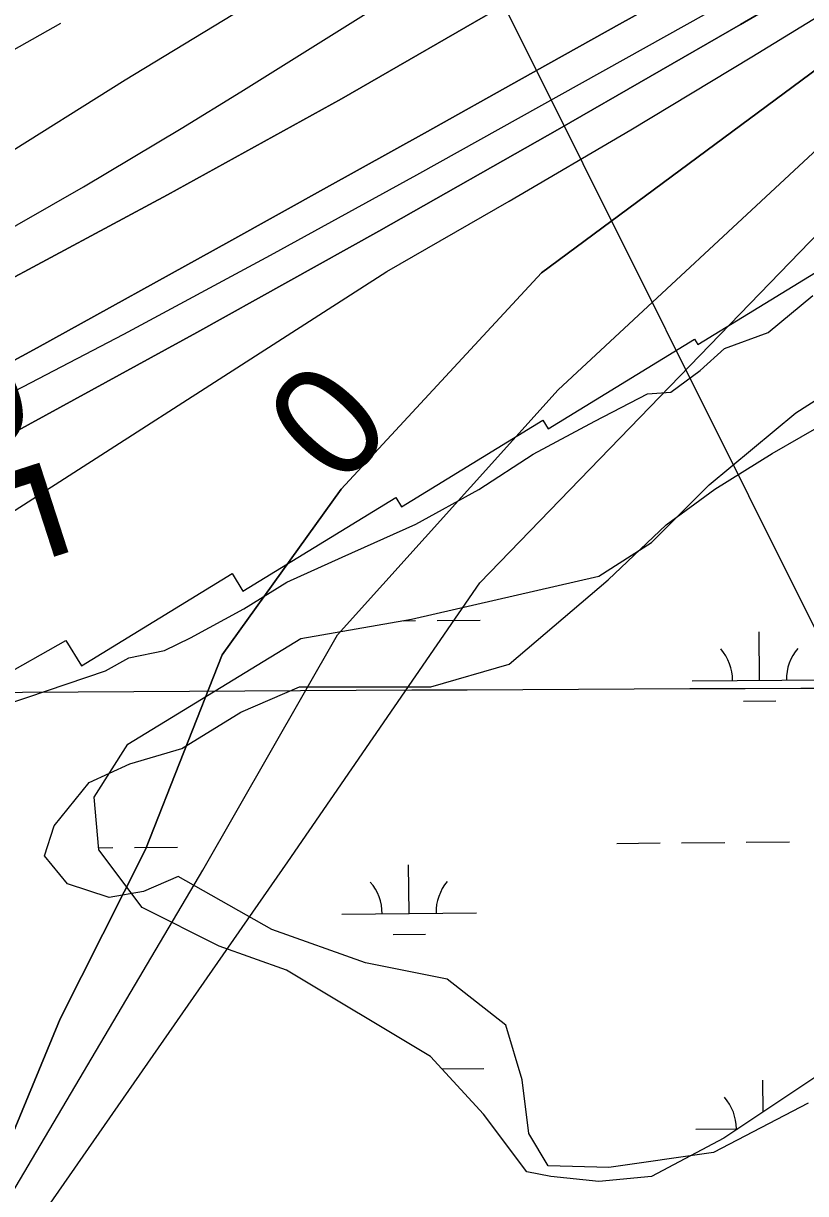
# Model space of a CAD drawing. Extents: x 3567028 to 3605064, y 510945 to 536587.
# Drawn here: x 3601533 to 3602113, y 522300 to 523169 of the extents above; entities that cross this region are included whole.
import ezdxf

# ---------------------------------------------------------------- set-up
doc = ezdxf.new("R2010")
doc.units = 0
for name, color, linetype in [('V-CHAN-NAID', 7, 'Continuous'), ('V-GRID-MAJR', 7, 'Continuous'), ('V-RIVR-EDGE', 7, 'Continuous'), ('V-RIVR-RANG', 7, 'Continuous'), ('V-RRAP-RVMT', 7, 'Continuous'), ('V-SITE-VEGE', 7, 'Continuous'), ('V-TOPO-DPTH', 7, 'Continuous'), ('V-TOPO-MAJR', 7, 'Continuous'), ('V-TOPO-MAJR-IDEN', 7, 'Continuous'), ('V-TOPO-MINR', 7, 'Continuous'), ('V-TOPO-WATR', 7, 'Continuous'), ('V-WETL-SWMP', 7, 'Continuous')]:
    doc.layers.add(name, color=color, linetype=linetype)

msp = doc.modelspace()

# ---------------------------------------------------------------- linework, layer by layer
at = {"layer": 'V-GRID-MAJR'}
msp.add_spline([(3571178.42, 522409.74700000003), (3576457.305, 522452.36100000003), (3581736.185, 522495.743), (3587015.058, 522539.892), (3592293.9250000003, 522584.81), (3597572.785, 522630.495), (3602851.6380000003, 522676.94800000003), (3602851.639, 522676.94800000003)], degree=3, dxfattribs=at)
at = {"layer": 'V-RIVR-EDGE'}
msp.add_lwpolyline([(3601488.8434121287, 522653.2588912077), (3601535.707198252, 522668.75150297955), (3601593.3871886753, 522688.4196558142), (3601610.8203053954, 522697.98177484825), (3601637.2478755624, 522703.319366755), (3601656.4819611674, 522712.8770325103), (3601696.1567160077, 522734.390687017), (3601728.022819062, 522754.12267017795), (3601768.890797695, 522772.63174102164), (3601823.5810487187, 522797.10989968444), (3601870.4700700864, 522822.8080018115), (3601910.757023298, 522849.12275558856), (3601956.4424298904, 522873.62318064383), (3601995.513892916, 522893.9376736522), (3602012.9262276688, 522895.0952712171), (3602034.57793381, 522911.2505518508), (3602052.62770218, 522927.41473904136), (3602085.074830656, 522939.341039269), (3602118.1608771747, 522966.87425208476)], dxfattribs=at)
at = {"layer": 'V-RIVR-RANG'}
msp.add_line((3602292.6299999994, 522372.7200999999), (3601631.9992999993, 523698.21170000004), dxfattribs=at)
at = {"layer": 'V-RRAP-RVMT'}
for p, q in [((3602032.8440000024, 522930.49400000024), (3602165.9560000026, 523012.13800000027)), ((3601921.8290000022, 522867.875), (3602030.411000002, 522934.492)), ((3602030.411000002, 522934.49200000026), (3602032.8440000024, 522930.49400000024)), ((3601813.0690000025, 522810.04600000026), (3601917.9340000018, 522874.298)), ((3601917.9340000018, 522874.298), (3601921.8290000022, 522867.875)), ((3601695.3510000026, 522747.455), (3601808.8260000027, 522817.011)), ((3601808.8260000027, 522817.01100000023), (3601813.0690000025, 522810.04600000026)), ((3601575.5080000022, 522691.946), (3601687.385000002, 522760.478)), ((3601687.385000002, 522760.47800000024), (3601695.3510000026, 522747.455)), ((3601458.2860000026, 522651.14), (3601563.9410000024, 522710.831)), ((3601563.9410000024, 522710.831), (3601575.5080000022, 522691.946))]:
    msp.add_line(p, q, dxfattribs=at)
at = {"layer": 'V-SITE-VEGE'}
for p, q in [((3602087.894, 522849.66000000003), (3602130.917, 522874.219)), ((3602045.501, 522823.202), (3602087.894, 522849.66000000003)), ((3602009.4250000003, 522796.731), (3602045.501, 522823.202)), ((3601966.372, 522755.739), (3602009.4250000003, 522796.731)), ((3601892.9390000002, 522693.32), (3601966.372, 522755.739)), ((3601834.768, 522676.374), (3601892.9390000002, 522693.32)), ((3601693.804, 522657.697), (3601737.4450000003, 522676.56700000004)), ((3601737.4450000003, 522676.56700000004), (3601834.768, 522676.374)), ((3601650.145, 522630.61), (3601693.804, 522657.697)), ((3601611.573, 522619.30900000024), (3601650.145, 522630.6100000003)), ((3601581.211, 522605.467), (3601611.573, 522619.3089999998)), ((3601555.236, 522573.288), (3601581.211, 522605.467)), ((3601548.24, 522551.184), (3601555.236, 522573.288)), ((3601565.261, 522530.297), (3601548.24, 522551.184)), ((3601647.429, 522535.82), (3601621.495, 522524.49700000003)), ((3601716.864, 522496.501), (3601647.429, 522535.82)), ((3601596.208, 522520.124), (3601565.261, 522530.297)), ((3601621.495, 522524.49700000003), (3601596.208, 522520.124)), ((3601786.33, 522471.716), (3601716.864, 522496.501)), ((3601846.9760000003, 522459.586), (3601786.33, 522471.716)), ((3601890.512, 522425.376), (3601846.9760000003, 522459.58600000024)), ((3601902.438, 522384.907), (3601890.512, 522425.376)), ((3601907.414, 522345.08400000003), (3601902.438, 522384.907)), ((3602114.742, 522367.42100000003), (3602044.522, 522330.908)), ((3601921.9020000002, 522321.042), (3601907.414, 522345.08400000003)), ((3602044.522, 522330.9080000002), (3601966.767, 522319.689)), ((3601966.767, 522319.689), (3601921.9020000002, 522321.042))]:
    msp.add_line(p, q, dxfattribs=at)
at = {"layer": 'V-TOPO-DPTH'}
for points in [[(3599923.764365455, 522353.82657799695), (3600784.2900860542, 522638.73586575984), (3600845.002862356, 522659.684330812), (3600905.336621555, 522681.6353035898), (3600965.1018551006, 522705.090037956), (3601024.488071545, 522729.5472800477), (3601078.4434655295, 522752.5623665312), (3601110.390295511, 522766.6385058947), (3601142.101412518, 522781.21195786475), (3601173.458960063, 522796.5313787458), (3601204.580794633, 522812.3481122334), (3601509.23421999, 522971.74151499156), (3601639.350992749, 523041.4583482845), (3601768.513918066, 523112.86121111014), (3601896.2460722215, 523186.79311823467), (3602023.024378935, 523262.41105489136), (3602273.1905108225, 523414.983826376), (3602274.1667503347, 523415.5857372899), (3602277.0677219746, 523417.43535312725), (3602841.786062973, 523787.4160057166), (3602842.207549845, 523739.91155894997)], [(3602841.786062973, 523787.4160057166), (3602277.0677219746, 523417.43535312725), (3602274.1667503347, 523415.5857372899), (3602273.1905108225, 523414.983826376), (3602023.024378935, 523262.41105489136), (3601896.2460722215, 523186.79311823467), (3601768.513918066, 523112.86121111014), (3601639.350992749, 523041.4583482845), (3601509.23421999, 522971.74151499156), (3601204.580794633, 522812.3481122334), (3601173.458960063, 522796.5313787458), (3601142.101412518, 522781.21195786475), (3601110.390295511, 522766.6385058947), (3601078.4434655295, 522752.5623665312), (3601024.488071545, 522729.5472800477), (3600965.1018551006, 522705.090037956), (3600905.336621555, 522681.6353035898), (3600845.002862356, 522659.684330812), (3600784.2900860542, 522638.73586575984), (3599923.764365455, 522353.82657799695)], [(3601483.4515659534, 522263.91945797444), (3601515.658016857, 522323.3956104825), (3601559.904139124, 522430.1408315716), (3601623.046275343, 522555.69602748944), (3601679.9519094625, 522700.1233437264), (3601768.2203448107, 522823.1021829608), (3601916.900072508, 522983.6450409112), (3602122.5488153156, 523136.13582275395), (3602169.8011452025, 523164.54461862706), (3602216.603696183, 523193.68846161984), (3602263.106394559, 523223.32233602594), (3602307.2969912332, 523251.970894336), (3602331.2957086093, 523267.9098213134), (3602355.0498164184, 523284.1971520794), (3602378.437009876, 523301.00708852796), (3602401.579593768, 523318.16542876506), (3602842.978024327, 523653.0738268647), (3602842.5103724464, 523705.781385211)], [(3602842.978024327, 523653.0738268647), (3602401.579593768, 523318.16542876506), (3602378.437009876, 523301.00708852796), (3602355.0498164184, 523284.1971520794), (3602331.2957086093, 523267.9098213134), (3602307.2969912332, 523251.970894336), (3602263.106394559, 523223.32233602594), (3602216.603696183, 523193.68846161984), (3602169.8011452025, 523164.54461862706), (3602122.5488153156, 523136.13582275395), (3601916.900072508, 522983.6450409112), (3601768.2203448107, 522823.1021829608), (3601679.9519094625, 522700.1233437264), (3601623.046275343, 522555.69602748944), (3601559.904139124, 522430.1408315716), (3601515.658016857, 522323.3956104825), (3601483.4515659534, 522263.91945797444)], [(3601498.8234409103, 522229.9457062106), (3601536.8901001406, 522270.54435176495), (3601728.5810835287, 522546.6352772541), (3601871.0926952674, 522753.7065786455), (3602138.1812268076, 523029.6110676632), (3602424.2686528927, 523238.3830568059), (3602607.681577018, 523379.8168159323), (3602713.131726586, 523461.8501815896), (3602818.1102123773, 523544.47757598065), (3602843.7592724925, 523565.0218272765), (3602842.978024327, 523653.0738268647)], [(3602322.0243552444, 523317.8325765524), (3602064.417769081, 523167.8353023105), (3601930.557425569, 523090.72715744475), (3601796.225957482, 523014.4578973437), (3601661.1878025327, 522939.4469643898), (3601525.678523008, 522865.27491620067), (3601248.355507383, 522715.15939420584), (3601213.6215682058, 522697.09854795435), (3601178.5175117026, 522679.8224397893), (3601142.8582792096, 522663.7234387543), (3601106.8289293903, 522648.4091758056), (3601078.776584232, 522637.0328307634), (3601028.226720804, 522617.2193089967), (3600977.3891680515, 522598.2032415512), (3600926.120081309, 522580.3833555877), (3600874.563305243, 522563.3609239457), (3599936.6056853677, 522265.8182492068)], [(3602322.0243552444, 523317.8325765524), (3602064.417769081, 523167.8353023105), (3601930.557425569, 523090.72715744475), (3601796.225957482, 523014.4578973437), (3601661.1878025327, 522939.4469643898), (3601525.678523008, 522865.27491620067), (3601248.355507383, 522715.15939420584), (3601213.6215682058, 522697.09854795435), (3601178.5175117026, 522679.8224397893), (3601142.8582792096, 522663.7234387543), (3601106.8289293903, 522648.4091758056), (3601078.776584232, 522637.0328307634), (3601028.226720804, 522617.2193089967), (3600977.3891680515, 522598.2032415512), (3600926.120081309, 522580.3833555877), (3600874.563305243, 522563.3609239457), (3599936.6056853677, 522265.8182492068)], [(3600220.8276950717, 522382.1986775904), (3601141.0733782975, 522727.4767850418), (3601149.649195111, 522730.8267396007), (3601158.160171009, 522734.3284574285), (3601166.573885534, 522738.0578201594), (3601174.9227591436, 522741.9389461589), (3601287.7089012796, 522796.2266059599), (3601352.12037959, 522827.9106539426), (3601416.1564394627, 522860.3209827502), (3601479.6293716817, 522893.82073279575), (3601542.7268854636, 522928.04676366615), (3601684.8955963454, 523006.7429997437), (3601757.4551698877, 523046.9836831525), (3601829.9716166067, 523087.3017886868), (3601902.4233730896, 523127.7360274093), (3601974.832002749, 523168.2476882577), (3602023.854918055, 523195.7269426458)], [(3602023.854918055, 523195.7269426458), (3601974.832002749, 523168.2476882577), (3601902.4233730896, 523127.7360274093), (3601829.9716166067, 523087.3017886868), (3601757.4551698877, 523046.9836831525), (3601684.8955963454, 523006.7429997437), (3601542.7268854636, 522928.04676366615), (3601479.6293716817, 522893.82073279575), (3601416.1564394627, 522860.3209827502), (3601352.12037959, 522827.9106539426), (3601287.7089012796, 522796.2266059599), (3601174.9227591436, 522741.9389461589), (3601166.573885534, 522738.0578201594), (3601158.160171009, 522734.3284574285), (3601149.649195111, 522730.8267396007), (3601141.0733782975, 522727.4767850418), (3600220.8276950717, 522382.1986775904)], [(3599936.8076743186, 522395.81834650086), (3601104.6958794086, 522812.5461713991), (3601117.034368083, 522817.1670022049), (3601129.2675883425, 522822.0405378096), (3601141.3429059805, 522827.2931306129), (3601153.3129552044, 522832.7984282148), (3601353.7480910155, 522928.79847254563), (3601429.2081326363, 522966.458226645), (3601503.7929431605, 523005.7172598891), (3601577.064907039, 523047.37521184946), (3601649.4616398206, 523090.6324429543), (3601693.721476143, 523118.06219991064), (3601743.295676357, 523148.86228900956), (3601792.8237571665, 523179.7361791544)], [(3599936.8076743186, 522395.81834650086), (3601104.6958794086, 522812.5461713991), (3601117.034368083, 522817.1670022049), (3601129.2675883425, 522822.0405378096), (3601141.3429059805, 522827.2931306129), (3601153.3129552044, 522832.7984282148), (3601353.7480910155, 522928.79847254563), (3601429.2081326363, 522966.458226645), (3601503.7929431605, 523005.7172598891), (3601577.064907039, 523047.37521184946), (3601649.4616398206, 523090.6324429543), (3601693.721476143, 523118.06219991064), (3601743.295676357, 523148.86228900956), (3601792.8237571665, 523179.7361791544)]]:
    msp.add_lwpolyline(points, dxfattribs=at)
at = {"layer": 'V-TOPO-MAJR'}
msp.add_lwpolyline([(3600663.954298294, 522680.14663836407), (3600756.414711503, 522710.53081325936), (3600848.5598806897, 522741.85802012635), (3600940.494887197, 522773.8139149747), (3601116.26293896, 522835.91772463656), (3601120.1308306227, 522837.35465616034), (3601123.964897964, 522838.87314157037), (3601127.7482288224, 522840.5139578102), (3601131.4977353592, 522842.2363279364), (3601196.7735476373, 522873.5007865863), (3601219.1549947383, 522884.6927361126), (3601241.2628584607, 522896.3814956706), (3601262.9603471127, 522908.81547027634), (3601284.384252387, 522921.74625491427), (3601305.585282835, 522935.077719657), (3601326.763464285, 522948.445281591), (3601347.907372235, 522961.8669893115), (3601369.028431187, 522975.3247942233), (3601513.9826602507, 523067.94692062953), (3601608.118476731, 523126.8088838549), (3601702.993345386, 523184.42664467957)], dxfattribs=at)
at = {"layer": 'V-TOPO-MINR'}
for points in [[(3599923.764365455, 522353.82657799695), (3600784.2900860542, 522638.73586575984), (3600845.002862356, 522659.684330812), (3600905.336621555, 522681.6353035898), (3600965.1018551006, 522705.090037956), (3601024.488071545, 522729.5472800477), (3601078.4434655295, 522752.5623665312), (3601110.390295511, 522766.6385058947), (3601142.101412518, 522781.21195786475), (3601173.458960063, 522796.5313787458), (3601204.580794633, 522812.3481122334), (3601509.23421999, 522971.74151499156), (3601639.350992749, 523041.4583482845), (3601768.513918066, 523112.86121111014), (3601896.2460722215, 523186.79311823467), (3602023.024378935, 523262.41105489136), (3602273.1905108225, 523414.983826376), (3602274.1667503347, 523415.5857372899), (3602277.0677219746, 523417.43535312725), (3602841.786062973, 523787.4160057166)], [(3601352.780124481, 522552.7195638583), (3601374.3804641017, 522615.3952308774), (3601399.683945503, 522684.4738931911), (3601465.236754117, 522768.5383898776), (3601802.25181956, 522984.5312206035), (3601892.9663033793, 523036.80631462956), (3601983.245385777, 523089.81272295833), (3602072.871366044, 523143.9161027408), (3602162.0619448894, 523198.7507968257), (3602316.8644180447, 523295.2295801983), (3602328.245616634, 523302.4943911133), (3602339.5182919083, 523309.9201405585), (3602350.6281822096, 523317.5872977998), (3602361.6295491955, 523325.41539357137), (3602693.304321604, 523566.85191250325), (3602794.885494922, 523641.8962437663), (3602842.757204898, 523677.96168348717)], [(3601491.4773570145, 522246.1814634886), (3601665.734251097, 522540.505112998), (3601765.439765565, 522714.99731621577), (3601929.2518467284, 522896.8736820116), (3602135.8140728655, 523088.701245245), (3602346.2225438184, 523232.48816993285), (3602347.1645699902, 523233.0390999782), (3602351.936665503, 523235.8867457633), (3602356.6741505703, 523238.7897709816), (3602361.3597199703, 523241.77586535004), (3602366.010678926, 523244.8173391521), (3602370.5985802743, 523247.9516759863), (3602375.1370994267, 523251.1543289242), (3602379.601545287, 523254.45945601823), (3602384.016608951, 523257.8328992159), (3602565.0710903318, 523399.4654509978), (3602659.913875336, 523473.78582813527), (3602754.6734098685, 523548.21201723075), (3602843.288750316, 523618.0528874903)], [(3601498.8234409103, 522229.9457062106), (3601536.8901001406, 522270.54435176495), (3601728.5810835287, 522546.6352772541), (3601871.0926952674, 522753.7065786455), (3602138.1812268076, 523029.6110676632), (3602424.2686528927, 523238.3830568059), (3602607.681577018, 523379.8168159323), (3602713.131726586, 523461.8501815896), (3602818.1102123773, 523544.47757598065), (3602843.7592724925, 523565.0218272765)], [(3599936.6056853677, 522265.8182492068), (3600874.563305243, 522563.3609239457), (3600926.120081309, 522580.3833555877), (3600977.3891680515, 522598.2032415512), (3601028.226720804, 522617.2193089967), (3601078.776584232, 522637.0328307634), (3601106.8289293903, 522648.4091758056), (3601142.8582792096, 522663.7234387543), (3601178.5175117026, 522679.8224397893), (3601213.6215682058, 522697.09854795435), (3601248.355507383, 522715.15939420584), (3601525.678523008, 522865.27491620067), (3601661.1878025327, 522939.4469643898), (3601796.225957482, 523014.4578973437), (3601930.557425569, 523090.72715744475), (3602064.417769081, 523167.8353023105), (3602322.0243552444, 523317.8325765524)], [(3600655.9171015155, 522516.9484930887), (3600802.9003085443, 522572.4748468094), (3601128.4671765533, 522698.8934215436), (3601147.131453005, 522706.4504567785), (3601165.639569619, 522714.3589260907), (3601183.9134464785, 522722.7945465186), (3601202.0311635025, 522731.58160102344), (3601387.1223651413, 522824.651045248), (3601497.294784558, 522880.9416621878), (3601606.969321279, 522938.17160202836), (3601715.8970339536, 522996.81052621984), (3601824.3268639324, 523056.3887733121), (3602253.416205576, 523295.7714224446)], [(3600220.8276950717, 522382.1986775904), (3601141.0733782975, 522727.4767850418), (3601149.649195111, 522730.8267396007), (3601158.160171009, 522734.3284574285), (3601166.573885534, 522738.0578201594), (3601174.9227591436, 522741.9389461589), (3601287.7089012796, 522796.2266059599), (3601352.12037959, 522827.9106539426), (3601416.1564394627, 522860.3209827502), (3601479.6293716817, 522893.82073279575), (3601542.7268854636, 522928.04676366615), (3601684.8955963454, 523006.7429997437), (3601757.4551698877, 523046.9836831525), (3601829.9716166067, 523087.3017886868), (3601902.4233730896, 523127.7360274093), (3601974.832002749, 523168.2476882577), (3602023.854918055, 523195.7269426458)], [(3599936.8076743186, 522395.81834650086), (3601104.6958794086, 522812.5461713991), (3601117.034368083, 522817.1670022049), (3601129.2675883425, 522822.0405378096), (3601141.3429059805, 522827.2931306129), (3601153.3129552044, 522832.7984282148), (3601353.7480910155, 522928.79847254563), (3601429.2081326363, 522966.458226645), (3601503.7929431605, 523005.7172598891), (3601577.064907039, 523047.37521184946), (3601649.4616398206, 523090.6324429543), (3601693.721476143, 523118.06219991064), (3601743.295676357, 523148.86228900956), (3601792.8237571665, 523179.7361791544)], [(3600187.4366352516, 522580.8881361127), (3601073.7114341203, 522909.0894272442), (3601085.2069688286, 522913.5880660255), (3601096.580600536, 522918.3627784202), (3601107.771377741, 522923.55160123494), (3601118.840251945, 522929.0164976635), (3601213.3946938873, 522977.87879528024), (3601271.455359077, 523008.3391746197), (3601329.257826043, 523039.27489547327), (3601386.672995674, 523070.9236285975), (3601443.82996708, 523103.04770323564), (3601483.326353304, 523125.5687227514), (3601560.227427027, 523168.965606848)]]:
    msp.add_lwpolyline(points, dxfattribs=at)
at = {"layer": 'V-TOPO-WATR'}
msp.add_lwpolyline([(3601483.4515659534, 522263.91945797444), (3601515.658016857, 522323.3956104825), (3601559.904139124, 522430.1408315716), (3601623.046275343, 522555.69602748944), (3601679.9519094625, 522700.1233437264), (3601768.2203448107, 522823.1021829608), (3601916.900072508, 522983.6450409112), (3602122.5488153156, 523136.13582275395), (3602169.8011452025, 523164.54461862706), (3602216.603696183, 523193.68846161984), (3602263.106394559, 523223.32233602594), (3602307.2969912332, 523251.970894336), (3602331.2957086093, 523267.9098213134), (3602355.0498164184, 523284.1971520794), (3602378.437009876, 523301.00708852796), (3602401.579593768, 523318.16542876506), (3602842.978024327, 523653.0738268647)], dxfattribs=at)
at = {"layer": 'V-WETL-SWMP'}
for p, q in [((3602105.54, 522879.864), (3602205.365, 522944.03700000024)), ((3602041.367, 522826.387), (3602105.54, 522879.864)), ((3601998.585, 522783.60500000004), (3602041.367, 522826.387)), ((3601959.3680000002, 522758.64900000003), (3601998.585, 522783.60500000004)), ((3601820.327, 522726.56200000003), (3601959.3680000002, 522758.64900000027)), ((3601738.328, 522712.30100000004), (3601820.327, 522726.56200000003)), ((3601814.1570641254, 522725.4889447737), (3601823.3896852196, 522725.5668331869)), ((3601839.389115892, 522725.7018078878), (3601871.387977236, 522725.97175728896)), ((3602078.616296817, 522681.28832859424), (3602078.31260374, 522717.2870476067)), ((3601609.982, 522633.868), (3601738.328, 522712.30100000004)), ((3602028.618075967, 522680.86653265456), (3602128.614517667, 522681.7101245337)), ((3602066.7468984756, 522665.75664664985), (3602090.746044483, 522665.95910870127)), ((3601585.026, 522594.651), (3601609.982, 522633.868)), ((3601588.591, 522555.4339999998), (3601585.026, 522594.651)), ((3601972.789007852, 522560.32027377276), (3602004.7878691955, 522560.59022317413)), ((3602020.7872998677, 522560.72519787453), (3602052.7861612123, 522560.99514727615)), ((3602068.7855918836, 522561.13012197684), (3602100.784453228, 522561.400071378)), ((3601588.4415681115, 522557.07783460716), (3601598.8943126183, 522557.1660162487)), ((3601620.6780000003, 522512.652), (3601588.591, 522555.4339999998)), ((3601614.89374329, 522557.3009909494), (3601646.892604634, 522557.57094035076)), ((3601818.6305640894, 522508.27595376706), (3601818.326871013, 522544.2746727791)), ((3601677.72, 522484.13099999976), (3601620.6780000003, 522512.65199999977)), ((3601768.6323432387, 522507.8541578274), (3601868.6287849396, 522508.69774970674)), ((3601806.7611657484, 522492.7442718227), (3601830.7603117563, 522492.9467338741)), ((3601727.633, 522466.30499999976), (3601677.72, 522484.13099999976)), ((3601834.588, 522402.132), (3601727.633, 522466.30499999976)), ((3601873.804, 522359.34999999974), (3601834.588, 522402.132)), ((3602137.627, 522398.56700000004), (3602052.063, 522341.5239999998)), ((3601842.9178124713, 522393.0447387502), (3601874.19439652, 522393.308594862)), ((3602081.318087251, 522361.0275054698), (3602081.119023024, 522384.62388517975)), ((3601905.8910000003, 522316.568), (3601873.804, 522359.34999999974)), ((3602031.424495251, 522348.2033702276), (3602062.4749167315, 522348.4653183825)), ((3602052.063, 522341.5239999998), (3601998.585, 522313.003)), ((3601923.717, 522313.003), (3601905.8910000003, 522316.5679999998)), ((3601959.3680000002, 522309.438), (3601923.717, 522313.003)), ((3601998.585, 522313.003), (3601959.3680000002, 522309.438))]:
    msp.add_line(p, q, dxfattribs=at)
for centre, radius, start, end in [((3602023.371321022, 522681.2970899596), 35.24628790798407, 359.7115282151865, 41.2551865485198), ((3602133.8532618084, 522682.2291398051), 35.24628790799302, 139.71152521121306, 181.25518354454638), ((3601763.385588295, 522508.2847151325), 35.24628790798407, 359.7115282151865, 41.2551865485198), ((3601873.8675290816, 522509.21676497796), 35.24628790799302, 139.71152521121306, 181.25518354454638), ((3602026.177740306, 522348.6339275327), 35.24628790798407, 359.7115282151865, 41.2551865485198)]:
    msp.add_arc(centre, radius, start, end, dxfattribs=at)

# ---------------------------------------------------------------- texts
at = {"layer": 'V-CHAN-NAID'}
msp.add_text('DAVIS CREVASSE ', height=100.000002, rotation=287.9388938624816, dxfattribs=at).set_placement((3601114.000964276, 523847.5970024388))
at = {"layer": 'V-TOPO-MAJR-IDEN'}
msp.add_text('0', height=83, rotation=47.19703912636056, dxfattribs=at).set_placement((3601767.445610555, 522822.2656327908))

doc.saveas('drawing.dxf')
